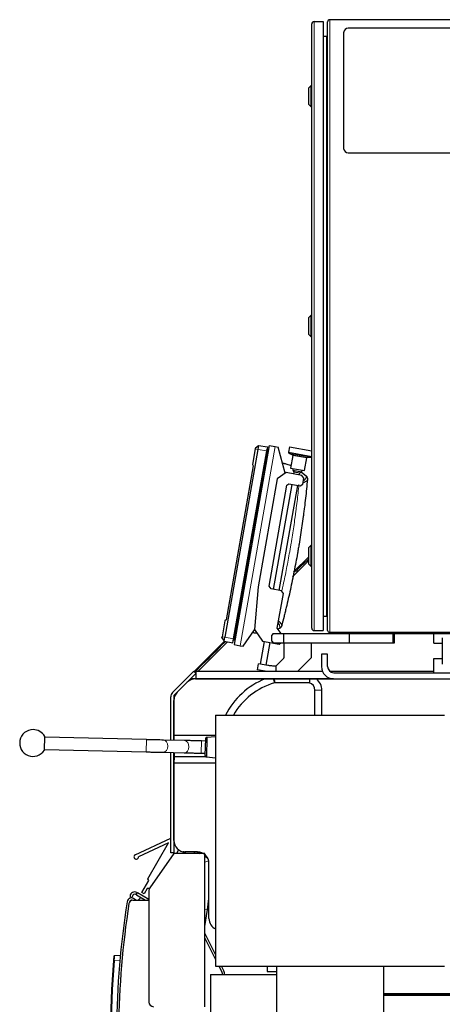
# Model space of a CAD drawing. Header units: inches. Extents: x 0 to 20790, y -12 to 14700.
# Tile 264 of 358: x 8856 to 9408, y 5691 to 6977. Entities that reach past the tile are written whole.
import ezdxf

# ---------------------------------------------------------------- set-up
doc = ezdxf.new("R2010")
doc.units = ezdxf.units.IN
doc.layers.add('1', color=7, linetype='Continuous', true_color=0xffffff)

msp = doc.modelspace()

# ---------------------------------------------------------------- linework, layer by layer
at = {"layer": '1', "color": 2, "linetype": 'Continuous', "lineweight": 25}
for p, q in [((9237.769, 6182.257), (9237.769, 6971.257)), ((9240.769, 6974.257), (9252.769, 6974.257)), ((9252.769, 6974.257), (9252.769, 6179.257)), ((9258.394, 6179.557), (9258.394, 6973.957)), ((9635.594, 6976.757), (9261.194, 6976.757)), ((9252.769, 6955.257), (9257.094, 6955.257)), ((9279.394, 6959.757), (9279.394, 6808.757)), ((9631.394, 6965.757), (9285.394, 6965.757)), ((9236.769, 6890.857), (9233.769, 6887.857)), ((9236.769, 6862.857), (9236.769, 6890.857)), ((9237.769, 6890.857), (9236.769, 6890.857)), ((9233.769, 6865.857), (9233.769, 6887.857)), ((9233.769, 6865.857), (9236.769, 6862.857)), ((9236.769, 6862.857), (9237.769, 6862.857)), ((9285.394, 6802.757), (9631.394, 6802.757)), ((9236.769, 6590.857), (9233.769, 6587.857)), ((9233.769, 6565.857), (9233.769, 6587.857)), ((9236.769, 6562.857), (9236.769, 6590.857)), ((9237.769, 6590.857), (9236.769, 6590.857)), ((9233.769, 6565.857), (9236.769, 6562.857)), ((9236.769, 6562.857), (9237.769, 6562.857)), ((9167.333, 6415.855), (9124.094, 6170.638)), ((9181.932, 6420.896), (9136.089, 6160.907)), ((9163.888, 6416.462), (9160.254, 6395.855)), ((9164.15, 6417.95), (9163.888, 6416.462)), ((9164.15, 6417.95), (9168.224, 6420.91)), ((9168.224, 6420.91), (9167.333, 6415.855)), ((9168.224, 6420.91), (9179.819, 6419.28)), ((9179.819, 6419.28), (9178.857, 6413.823)), ((9181.932, 6420.896), (9189.81, 6419.507)), ((9189.81, 6419.507), (9193.75, 6418.812)), ((9202.903, 6384.651), (9193.75, 6418.812)), ((9208.567, 6418.919), (9207.34, 6411.964)), ((9208.567, 6418.919), (9237.769, 6413.77)), ((9135.619, 6168.606), (9178.857, 6413.823)), ((9180.569, 6413.169), (9180.563, 6413.17)), ((9180.588, 6413.316), (9180.595, 6413.315)), ((9207.34, 6411.964), (9237.725, 6406.606)), ((9208.532, 6410.325), (9212.62, 6408.544)), ((9212.913, 6407.999), (9209.961, 6391.257)), ((9228.18, 6388.044), (9231.132, 6404.786)), ((9231.593, 6405.198), (9236.044, 6405.474)), ((9237.725, 6406.606), (9237.769, 6406.858)), ((9161.208, 6394.203), (9125.745, 6193.078)), ((9160.254, 6395.855), (9161.208, 6394.203)), ((9209.961, 6391.257), (9228.18, 6388.044)), ((9213.162, 6390.693), (9212.814, 6388.723)), ((9212.814, 6388.723), (9214.437, 6386.406)), ((9212.814, 6388.723), (9224.632, 6386.639)), ((9224.632, 6386.639), (9224.979, 6388.609)), ((9192.539, 6377.393), (9167.707, 6236.566)), ((9204.123, 6385.505), (9192.539, 6377.393)), ((9224.804, 6381.858), (9204.123, 6385.505)), ((9214.437, 6386.406), (9213.972, 6383.769)), ((9214.437, 6386.406), (9222.315, 6385.017)), ((9221.85, 6382.379), (9222.315, 6385.017)), ((9222.315, 6385.017), (9224.632, 6386.639)), ((9224.104, 6386.27), (9230.319, 6381.055)), ((9227.238, 6378.383), (9224.804, 6381.858)), ((9225.849, 6370.505), (9227.238, 6378.383)), ((9182.015, 6237.089), (9205.284, 6369.054)), ((9211.54, 6369.981), (9187.403, 6233.093)), ((9195.282, 6231.704), (9219.419, 6368.592)), ((9205.284, 6369.054), (9207.601, 6370.676)), ((9207.601, 6370.676), (9222.373, 6368.071)), ((9222.373, 6368.071), (9225.849, 6370.505)), ((9236.769, 6290.857), (9233.769, 6287.857)), ((9233.769, 6265.857), (9233.769, 6287.857)), ((9236.769, 6262.857), (9236.769, 6290.857)), ((9237.769, 6290.857), (9236.769, 6290.857)), ((9233.767, 6275.712), (9213.957, 6255.901)), ((9226.491, 6266.026), (9233.769, 6273.029)), ((9212.637, 6249.53), (9233.769, 6270.661)), ((9218.932, 6259.099), (9226.138, 6266.033)), ((9226.138, 6266.033), (9226.491, 6266.026)), ((9233.769, 6265.857), (9236.769, 6262.857)), ((9236.769, 6262.857), (9237.769, 6262.857)), ((9216.381, 6256.297), (9218.926, 6258.745)), ((9218.926, 6258.745), (9218.932, 6259.099)), ((9167.707, 6236.566), (9162.818, 6180.676)), ((9184.449, 6233.614), (9182.015, 6237.089)), ((9198.236, 6231.183), (9184.449, 6233.614)), ((9192.682, 6182.406), (9200.67, 6227.707)), ((9200.67, 6227.707), (9198.236, 6231.183)), ((9252.769, 6198.257), (9257.094, 6198.257)), ((9124.283, 6191.852), (9120.649, 6171.245)), ((9125.745, 6193.078), (9124.283, 6191.852)), ((9120.387, 6169.757), (9120.649, 6171.245)), ((9123.203, 6165.582), (9124.094, 6170.638)), ((9147.907, 6158.823), (9163.013, 6180.397)), ((9162.818, 6180.676), (9173.452, 6165.489)), ((9187.394, 6175.257), (9185.394, 6173.257)), ((9185.394, 6165.257), (9185.394, 6173.257)), ((9187.394, 6175.257), (9201.394, 6175.257)), ((9197.688, 6175.257), (9192.682, 6182.406)), ((9195.184, 6181.796), (9193.531, 6181.194)), ((9201.394, 6175.257), (9287.15, 6175.257)), ((9201.394, 6163.257), (9201.394, 6175.257)), ((9240.769, 6179.257), (9252.769, 6179.257)), ((9635.594, 6176.757), (9261.194, 6176.757)), ((9269.394, 6176.757), (9269.394, 6175.257)), ((9287.15, 6175.257), (9343.894, 6175.257)), ((9287.15, 6163.257), (9287.15, 6175.257)), ((9343.894, 6175.257), (9345.894, 6175.257)), ((9343.894, 6163.257), (9343.894, 6175.257)), ((9345.894, 6163.257), (9345.894, 6175.257)), ((9345.897, 6175.257), (9397.197, 6175.257)), ((9397.194, 6175.257), (9488.194, 6175.257)), ((9397.194, 6162.757), (9397.194, 6175.257)), ((9123.562, 6165.506), (9084.053, 6125.998)), ((9089.365, 6126.257), (9127.729, 6164.621)), ((9111.751, 6151.667), (9118.469, 6158.385)), ((9118.469, 6158.738), (9124.943, 6165.212)), ((9118.469, 6158.385), (9118.469, 6158.738)), ((9120.387, 6169.757), (9123.203, 6165.582)), ((9123.203, 6165.582), (9134.656, 6163.148)), ((9134.656, 6163.148), (9135.619, 6168.606)), ((9137.072, 6168), (9135.955, 6167.181)), ((9137.072, 6167.999), (9135.955, 6167.181)), ((9136.089, 6160.907), (9143.967, 6159.518)), ((9137.419, 6168.489), (9137.419, 6168.489)), ((9137.419, 6168.489), (9137.419, 6168.489)), ((9137.426, 6168.488), (9137.419, 6168.489)), ((9137.422, 6168.489), (9137.419, 6168.489)), ((9137.452, 6168.64), (9137.446, 6168.641)), ((9143.967, 6159.518), (9147.907, 6158.823)), ((9175.422, 6165.141), (9170.204, 6135.552)), ((9173.452, 6165.489), (9195.118, 6161.668)), ((9178.083, 6134.163), (9183.3, 6163.752)), ((9185.394, 6165.257), (9187.394, 6163.257)), ((9187.394, 6163.257), (9201.394, 6163.257)), ((9195.118, 6161.668), (9197.386, 6163.257)), ((9201.394, 6163.257), (9201.394, 6143.588)), ((9201.394, 6163.257), (9287.15, 6163.257)), ((9237.394, 6144.257), (9237.394, 6163.257)), ((9287.15, 6163.257), (9343.894, 6163.257)), ((9343.894, 6163.257), (9345.894, 6163.257)), ((9397.194, 6162.757), (9408.198, 6162.757)), ((9097.609, 6137.525), (9104.327, 6144.243)), ((9104.327, 6144.596), (9111.398, 6151.667)), ((9104.327, 6144.243), (9104.327, 6144.596)), ((9111.398, 6151.667), (9111.751, 6151.667)), ((9219.395, 6126.257), (9237.394, 6144.257)), ((9258.394, 6148.257), (9250.394, 6148.257)), ((9250.394, 6148.257), (9250.394, 6132.257)), ((9258.394, 6132.257), (9258.394, 6148.257)), ((9090.184, 6130.454), (9097.255, 6137.525)), ((9097.255, 6137.525), (9097.609, 6137.525)), ((9166.882, 6128.015), (9168.271, 6135.893)), ((9180.089, 6133.81), (9168.271, 6135.893)), ((9190.893, 6132.84), (9190.893, 6126.257)), ((9201.16, 6143.022), (9191.151, 6133.013)), ((9397.194, 6142.757), (9408.212, 6142.757)), ((9397.194, 6124.257), (9397.194, 6142.757)), ((9055.737, 6098.286), (9083.751, 6126.3)), ((9086.579, 6123.471), (9079.365, 6116.257)), ((9083.751, 6126.3), (9086.579, 6123.471)), ((9085.067, 6124.983), (9090.184, 6130.1)), ((9086.579, 6123.471), (9086.594, 6123.486)), ((9086.594, 6126.257), (9251.562, 6126.257)), ((9086.594, 6116.257), (9086.594, 6126.257)), ((9090.184, 6130.1), (9090.184, 6130.454)), ((9176.852, 6126.257), (9166.882, 6128.015)), ((9170.983, 6127.011), (9174.43, 6126.403)), ((9261.112, 6126.257), (9397.199, 6126.257)), ((9266.394, 6124.257), (9627.968, 6124.257)), ((9079.365, 6116.257), (9057.394, 6094.286)), ((9061.785, 6098.648), (9074.994, 6111.857)), ((9186.805, 6116.257), (9079.365, 6116.257)), ((9085.62, 6116.257), (9176.829, 6116.257)), ((9086.594, 6116.257), (9186.812, 6116.257)), ((9235.07, 6116.257), (9188.516, 6116.257)), ((9234.452, 6110.924), (9189.134, 6110.924)), ((9266.287, 6116.257), (9189.178, 6116.257)), ((9189.18, 6116.257), (9266.295, 6116.257)), ((9243.556, 6116.257), (9266.294, 6116.257)), ((9266.394, 6116.257), (9627.968, 6116.257)), ((9057.394, 6094.286), (9057.394, 6036.034)), ((9241.894, 6068.856), (9241.894, 6101.257)), ((9250.894, 6068.857), (9250.894, 6101.257)), ((9053.394, 6036.125), (9053.394, 6092.629)), ((9057.394, 6042.257), (9057.394, 6088.047)), ((9111.994, 6068.857), (9111.994, 5741.257)), ((9111.994, 6068.857), (9411.194, 6068.857)), ((9111.994, 6042.257), (9057.394, 6042.257)), ((9057.394, 6042.257), (9057.612, 6036.029)), ((9057.394, 6036.034), (9057.394, 6042.257)), ((8888.269, 6023.132), (8888.71, 6041.127)), ((9021.646, 6036.872), (8888.685, 6040.127)), ((9071.422, 6035.714), (9043.823, 6036.344)), ((9098.624, 6035.064), (9093.625, 6035.186)), ((9098.689, 6037.734), (9098.168, 6016.4)), ((9100.56, 6039.681), (9099.941, 6014.363)), ((9111.995, 6040.418), (9100.56, 6039.681)), ((8888.294, 6024.132), (9021.254, 6020.877)), ((9043.458, 6020.348), (9071.057, 6019.719)), ((9053.394, 5889.271), (9053.394, 6020.12)), ((9057.394, 6006.257), (9057.394, 6020.03)), ((9057.394, 6020.028), (9057.394, 5907.963)), ((9057.674, 6020.024), (9057.674, 6014.257)), ((9093.235, 6019.191), (9098.233, 6019.069)), ((9057.674, 6014.257), (9057.394, 6006.257)), ((9111.994, 6006.257), (9057.394, 6006.257)), ((9057.394, 5905.248), (9057.394, 6006.257)), ((9100.877, 6014.257), (9057.674, 6014.257)), ((9099.941, 6014.363), (9111.994, 6012.992)), ((9006.979, 5886.491), (9053.394, 5908.098)), ((9050.466, 5902.323), (9011.231, 5884.058)), ((9023.311, 5855.229), (9050.466, 5902.323)), ((9057.394, 5907.963), (9057.394, 5889.271)), ((9057.27, 5888.213), (9025.979, 5843.525)), ((9057.394, 5889.271), (9053.394, 5889.271)), ((9097.894, 5888.213), (9057.27, 5888.213)), ((9063.611, 5893.09), (9060.799, 5888.212)), ((9088.403, 5890.257), (9072.385, 5890.257)), ((9088.061, 5890.257), (9091.6, 5888.214)), ((9097.894, 5688.26), (9097.894, 5888.213)), ((9097.894, 5884.58), (9101.551, 5882.468)), ((9103.394, 5803.248), (9103.394, 5875.266)), ((9015.48, 5837.113), (9024.62, 5852.964)), ((9024.62, 5852.964), (9023.311, 5855.229)), ((9007.727, 5834.621), (9009.227, 5837.219)), ((9009.227, 5837.219), (9010.093, 5836.719)), ((9024.894, 5828.174), (9010.093, 5836.719)), ((9018.512, 5835.365), (9015.48, 5837.113)), ((9022.598, 5842.451), (9018.512, 5835.365)), ((9025.379, 5842.446), (9022.598, 5842.451)), ((9024.894, 5840.084), (9024.894, 5694.26)), ((9000.26, 5832.65), (8999.953, 5829.723)), ((9003.016, 5830.171), (9003.244, 5832.336)), ((9003.677, 5827.26), (9024.894, 5827.26)), ((9007.996, 5827.26), (9006.217, 5828.777)), ((9008.593, 5834.121), (9007.727, 5834.621)), ((9008.593, 5834.121), (9020.477, 5827.26)), ((9011.026, 5827.26), (9014.143, 5830.917)), ((9097.894, 5793.01), (9101.244, 5815.107)), ((9111.994, 5756.525), (9097.894, 5784.196)), ((9097.894, 5777.588), (9111.994, 5749.916)), ((8980.031, 5755.008), (8987.649, 5755.407)), ((9111.994, 5741.257), (9411.194, 5741.257)), ((9116.406, 5741.257), (9120.181, 5733.849)), ((9122.854, 5735.211), (9119.773, 5741.257)), ((9179.394, 5741.256), (9179.394, 5734.257)), ((9179.394, 5734.257), (9191.597, 5734.257)), ((9191.594, 5741.257), (9191.594, 5588.257)), ((9331.594, 5741.257), (9331.594, 5588.257)), ((9105.394, 5730.26), (9105.394, 5680.26)), ((9105.394, 5730.26), (9191.593, 5730.26)), ((9120.508, 5732.487), (9120.508, 5730.258)), ((9123.508, 5730.258), (9123.508, 5732.487)), ((9331.593, 5705.642), (9422.894, 5705.642)), ((9331.593, 5703.257), (9422.894, 5703.257))]:
    msp.add_line(p, q, dxfattribs=at)
at = {"layer": '1', "color": 110, "linetype": 'Continuous', "lineweight": 13}
for p, q in [((9240.769, 6974.257), (9240.769, 6179.257)), ((9261.194, 6976.757), (9261.194, 6176.757)), ((9257.094, 6198.257), (9257.094, 6955.257)), ((9189.81, 6419.507), (9143.967, 6159.518)), ((9163.888, 6416.462), (9167.333, 6415.855)), ((9167.333, 6415.855), (9178.857, 6413.823)), ((9180.31, 6413.215), (9179.367, 6413.381)), ((9208.532, 6410.325), (9236.044, 6405.474)), ((9212.62, 6408.544), (9231.593, 6405.198)), ((9212.913, 6407.999), (9231.132, 6404.786)), ((9120.649, 6171.245), (9124.094, 6170.638)), ((9124.094, 6170.638), (9135.619, 6168.606)), ((9275.394, 6176.757), (9275.394, 6175.257)), ((9137.193, 6168.686), (9136.25, 6168.854)), ((9187.464, 6116.257), (9188.979, 6110.882)), ((9250.894, 6101.257), (9241.894, 6101.257)), ((9021.254, 6020.877), (9021.646, 6036.872)), ((9093.235, 6019.191), (9093.625, 6035.186)), ((9010.093, 5836.719), (9008.593, 5834.121)), ((9097.741, 5815.638), (9101.244, 5815.107)), ((8987.041, 5748.884), (8979.551, 5748.492)), ((9331.593, 5705.205), (9422.894, 5705.205)), ((9331.593, 5703.681), (9422.894, 5703.681))]:
    msp.add_line(p, q, dxfattribs=at)
at = {"layer": '1', "color": 2, "linetype": 'Continuous', "lineweight": 25}
for centre, radius, start, end in [((9240.769, 6971.257), 3, 90, 180), ((9261.194, 6973.957), 2.8, 90, 180), ((9257.094, 6956.557), 1.3, 270, 0), ((9285.394, 6959.757), 6, 90, 180), ((9285.394, 6808.757), 6, 180, 270), ((9209.331, 6412.158), 2, 185.575785, 246.459284), ((9212.421, 6408.085), 0.5, 350, 66.459284), ((9231.624, 6404.699), 0.5, 93.540716, 170), ((9235.921, 6407.47), 2, 273.540716, 334.424215), ((9217.768, 6254.856), 2, 133.900697, 135), ((9257.094, 6196.957), 1.3, 0, 90), ((9240.769, 6182.257), 3, 180, 270), ((9261.194, 6179.557), 2.8, 180, 270), ((9190.585, 6133.579), 0.8, 292.614253, 315), ((9200.594, 6143.588), 0.8, 315, 0), ((9266.394, 6132.257), 16, 180, 270), ((9266.394, 6132.257), 8, 180, 270), ((9171.156, 6127.996), 1, 216.335116, 260), ((9174.604, 6127.388), 1, 260, 303.664884), ((9213.394, 6024.257), 99, 111.675137, 153.223504), ((9213.394, 6024.257), 90, 105.740549, 150.292933), ((9191.692, 6101.257), 10, 104.817624, 105.740549), ((9231.894, 6101.257), 10, 0, 75.182376), ((9231.894, 6101.257), 19, 0, 52.136354), ((9061.394, 6092.629), 8, 135, 180), ((8873.486, 6032.497), 17.5, 90, 327.64765), ((8873.486, 6032.497), 17.5, 29.547096, 90), ((9008.245, 5883.771), 3, 114.962938, 5.494194), ((9006.227, 5832.023), 6, 60, 173.99935), ((9030.894, 5840.084), 6, 145, 180), ((10185.158, 5640.597), 1203, 171.176235, 187.058833), ((10184.954, 5641.679), 1200, 171.308528, 186.912228), ((9002.324, 5824.211), 6, 49.55, 171.176235), ((9003.677, 5822.26), 5, 90, 171.308528), ((9002.324, 5824.211), 3, 81.412273, 168.038658), ((9006.227, 5832.023), 3, 60, 173.99935), ((10174.318, 5647.207), 1200, 175.154216, 184.845784), ((10174.265, 5647.207), 1199, 175.154216, 184.845784), ((8980.084, 5754.009), 1, 93, 174.889549), ((9117.508, 5732.487), 3, 0, 27), ((9117.508, 5732.487), 6, 0, 27), ((9030.894, 5694.26), 6, 180, 270)]:
    msp.add_arc(centre, radius, start, end, dxfattribs=at)
for centre, major_axis, ratio, start_param, end_param in [((9178.83, 6414.49), (-0.985, 0.174), 0.99999893, 3.90575432, 4.56859358), ((9179.64, 6413.367), (-0.936, 0.165), 0.99999893, 3.34524443, 3.90513412), ((9135.364, 6167.987), (0.985, -0.174), 1, 4.85618427, 5.51961972), ((9135.365, 6167.987), (0.985, -0.174), 0.99999893, 4.85618442, 5.51931099), ((9135.539, 6168.978), (0.985, -0.174), 0.00146008, 0.76356505, 1.42700089), ((9136.51, 6168.765), (0.936, -0.165), 0.99999893, 5.51964422, 6.16263727), ((9136.517, 6168.804), (0.936, -0.165), 0.00146008, 0.12054837, 0.76354121), ((9190.585, 6133.579), (0, 0.8), 1, 3.11685404, 3.53628583), ((9085.62, 6101.257), (-15.018, 0), 0.99878277, 4.71238898, 5.49839613), ((9072.403, 6088.04), (-13.868, 5.744), 0.99928642, 5.89073854, 6.67563207), ((9072.403, 5905.266), (-10.62, -10.62), 0.99878277, 5.49839613, 7.06797448), ((9088.385, 5875.248), (10.62, 10.62), 0.99878277, 5.49839613, 7.06797448), ((9118.403, 5803.266), (-10.62, -10.62), 0.99878277, 5.49839613, 6.62797753)]:
    msp.add_ellipse(centre, major_axis=major_axis, ratio=ratio, start_param=start_param, end_param=end_param, dxfattribs=at)
at = {"layer": '1', "color": 110, "linetype": 'Continuous', "lineweight": 13}
for centre, major_axis, ratio, start_param, end_param in [((9178.656, 6413.507), (0.985, -0.174), 0.0000455, 0.76356558, 1.42700104), ((9179.634, 6413.334), (0.936, -0.165), 0.0000455, 0.1205485, 0.76354174), ((9227.059, 6376.737), (4.978, -0.468), 0.95970877, 0, 0.88797213), ((9193.598, 6186.969), (-4.838, 1.262), 0.95970878, 2.25362037, 3.14159265), ((9136.51, 6168.766), (0.936, -0.165), 1, 5.51964356, 6.16263681), ((9043.64, 6028.346), (0.182, 7.998), 0.73989858, 3.14108761, 6.28061858), ((9071.239, 6027.716), (0.182, 7.998), 0.73989858, 3.14167666, 6.28317114), ((9092.41, 5896.939), (20.763, -3.148), 0.99479478, 3.61829211, 3.72363364), ((9094.11, 5908.149), (20.763, -3.148), 0.99479478, 4.32092894, 4.55959181), ((9092.41, 5896.939), (20.763, -3.148), 0.99479478, 5.12635476, 5.38838322), ((8979.603, 5748.492), (-0.996, 0.084), 0.00442706, 0, 1.51862377)]:
    msp.add_ellipse(centre, major_axis=major_axis, ratio=ratio, start_param=start_param, end_param=end_param, dxfattribs=at)
at = {"layer": '1', "color": 2, "linetype": 'Continuous', "lineweight": 25}
for points, degree in [([(9179.661, 6415.046), (9179.467, 6415.33), (9179.142, 6415.441)], 2), ([(9180.43, 6413.895), (9179.661, 6415.046)], 1), ([(9180.563, 6413.17), (9166.19, 6331.661), (9151.818, 6250.152), (9137.446, 6168.641)], 3), ([(9180.43, 6413.895), (9180.43, 6413.896), (9180.408, 6413.77), (9180.355, 6413.47), (9180.31, 6413.215)], 3), ([(9230.319, 6381.055), (9230.578, 6380.838), (9231.079, 6380.326), (9231.692, 6379.334), (9232.08, 6378.129), (9232.126, 6377.221), (9232.083, 6376.758)], 3), ([(9135.955, 6167.181), (9135.955, 6167.181), (9136.019, 6167.542), (9136.17, 6168.399), (9136.25, 6168.854)], 3), ([(9135.955, 6167.181), (9137.072, 6167.999)], 1), ([(9137.193, 6168.686), (9137.147, 6168.428), (9137.094, 6168.127), (9137.072, 6168), (9137.072, 6167.999)], 3), ([(9137.446, 6168.641), (9137.419, 6168.49), (9137.419, 6168.489)], 2), ([(9137.421, 6168.489), (9137.421, 6168.489), (9137.426, 6168.488)], 2), ([(9100.56, 6039.681), (9098.847, 6039.39), (9098.689, 6037.734)], 2), ([(9098.168, 6016.399), (9098.307, 6014.671), (9099.941, 6014.363)], 2), ([(9101.244, 5815.107), (9101.974, 5819.92), (9102.691, 5824.654), (9103.399, 5829.318)], 3)]:
    msp.add_open_spline(points, degree=degree, dxfattribs=at)
at = {"layer": '1', "color": 110, "linetype": 'Continuous', "lineweight": 13}
for points in [[(9136.25, 6168.854), (9150.623, 6250.363), (9164.995, 6331.872), (9179.367, 6413.381)], [(9180.31, 6413.215), (9165.938, 6331.706), (9151.565, 6250.197), (9137.193, 6168.686)]]:
    msp.add_open_spline(points, degree=3, dxfattribs=at)
at = {"layer": '1', "color": 2, "linetype": 'Continuous', "lineweight": 25}
for points, knots in [([(9180.588, 6413.317), (9180.588, 6413.316), (9180.588, 6413.316), (9180.589, 6413.325), (9180.59, 6413.351), (9180.59, 6413.38), (9180.589, 6413.395)], [0, 0, 0, 0, 0.11034707, 0.25917922, 0.65646894, 1, 1, 1, 1]), ([(9199.268, 6398.26), (9199.394, 6398.225), (9199.52, 6398.191), (9200.112, 6398.03), (9201.043, 6397.774), (9201.972, 6397.513), (9202.901, 6397.249), (9203.365, 6397.116), (9204.756, 6396.713), (9205.683, 6396.439), (9207.532, 6395.88), (9208.455, 6395.596), (9209.787, 6395.177), (9210.198, 6395.047), (9210.608, 6394.916)], [0, 0, 0, 0, 0.03311279, 0.03311279, 0.15563928, 0.27816578, 0.27816578, 0.40069227, 0.40069227, 0.64574527, 0.64574527, 0.89079826, 0.89079826, 1, 1, 1, 1]), ([(9232.037, 6376.268), (9231.281, 6368.235), (9230.444, 6360.209), (9229.067, 6348.183), (9228.588, 6344.176), (9227.839, 6338.169), (9227.584, 6336.167), (9227.064, 6332.164), (9226.799, 6330.163), (9225.449, 6320.162), (9224.289, 6312.173), (9222.427, 6300.208), (9221.786, 6296.222), (9220.795, 6290.248), (9220.459, 6288.258), (9219.778, 6284.278), (9219.433, 6282.289), (9217.68, 6272.349), (9216.198, 6264.413), (9213.075, 6248.577), (9211.434, 6240.676), (9207.992, 6224.909), (9206.192, 6217.042), (9203.842, 6207.23), (9203.367, 6205.269), (9202.407, 6201.349), (9200.953, 6195.474), (9199.454, 6189.61), (9198.436, 6185.706)], [0, 0, 0, 0, 0.125, 0.125, 0.1875, 0.1875, 0.21875, 0.21875, 0.25, 0.25, 0.375, 0.375, 0.4375, 0.4375, 0.46875, 0.46875, 0.5, 0.5, 0.625, 0.625, 0.75, 0.75, 0.875, 0.875, 0.90625, 0.90625, 0.9375, 1, 1, 1, 1]), ([(9232.083, 6376.758), (9232.083, 6376.758), (9232.083, 6376.759), (9232.083, 6376.758), (9232.083, 6376.757), (9232.083, 6376.756), (9232.082, 6376.75), (9232.081, 6376.739), (9232.078, 6376.709), (9232.076, 6376.679), (9232.068, 6376.599), (9232.063, 6376.548), (9232.052, 6376.425), (9232.045, 6376.353), (9232.037, 6376.268)], [0, 0, 0, 0, 0.00067364, 0.00067364, 0.03095626, 0.06221573, 0.12473469, 0.24977259, 0.24977259, 0.49984839, 0.49984839, 0.7499242, 0.7499242, 1, 1, 1, 1]), ([(9198.311, 6185.23), (9198.194, 6184.78), (9197.84, 6183.943), (9197.064, 6182.944), (9196.147, 6182.222), (9195.502, 6181.912), (9195.184, 6181.796)], [0, 0, 0, 0, 0.25000001, 0.50000001, 0.75, 1, 1, 1, 1]), ([(9198.436, 6185.706), (9198.414, 6185.625), (9198.396, 6185.554), (9198.365, 6185.435), (9198.352, 6185.385), (9198.331, 6185.307), (9198.324, 6185.278), (9198.316, 6185.249), (9198.314, 6185.239), (9198.312, 6185.232), (9198.312, 6185.231), (9198.311, 6185.231), (9198.311, 6185.23)], [0, 0, 0, 0, 0.25061683, 0.25061683, 0.50123366, 0.50123366, 0.75185049, 0.75185049, 0.8771589, 0.93981311, 0.97114021, 1, 1, 1, 1]), ([(9166.229, 6175.801), (9165.767, 6175.829), (9165.306, 6175.859), (9164.363, 6175.922), (9163.881, 6175.956), (9162.918, 6176.026), (9161.955, 6176.098), (9160.993, 6176.176), (9160.381, 6176.227), (9160.251, 6176.238), (9160.121, 6176.249)], [0, 0, 0, 0, 0.22643964, 0.22643964, 0.46293012, 0.46293012, 0.6994206, 0.93591108, 0.93591108, 1, 1, 1, 1]), ([(9408.345, 6169.946), (9408.318, 6169.876), (9408.273, 6169.416), (9408.231, 6167.898), (9408.208, 6165.794), (9408.195, 6162.866), (9408.194, 6159.294), (9408.195, 6154.958), (9408.193, 6150.032), (9408.199, 6145.121), (9408.217, 6141.019), (9408.242, 6138.134), (9408.283, 6136.149), (9408.322, 6135.61), (9408.345, 6135.567)], [0, 0, 0, 0, 0.08351729, 0.1590478, 0.22628351, 0.28539179, 0.3805113, 0.44972956, 0.53735982, 0.65699315, 0.72963946, 0.8108925, 0.90126662, 1, 1, 1, 1]), ([(9190.565, 6132.779), (9189.688, 6132.801), (9188.811, 6132.838), (9187.06, 6132.944), (9186.186, 6133.013), (9184.44, 6133.184), (9183.568, 6133.285), (9181.826, 6133.521), (9180.957, 6133.657), (9180.089, 6133.81)], [0, 0, 0, 0, 0.25, 0.25, 0.5, 0.5, 0.75, 0.75, 1, 1, 1, 1]), ([(9187.464, 6116.257), (9185.661, 6116.257), (9183.874, 6116.257), (9180.33, 6116.257), (9178.573, 6116.257), (9176.829, 6116.257)], [0, 0, 0, 0, 0.5, 0.5, 1, 1, 1, 1]), ([(9188.516, 6116.257), (9188.427, 6116.257), (9188.339, 6116.257), (9188.163, 6116.257), (9188.075, 6116.257), (9187.812, 6116.257), (9187.638, 6116.257), (9187.464, 6116.257)], [0, 0, 0, 0, 0.25, 0.25, 0.5, 0.5, 1, 1, 1, 1]), ([(9188.516, 6116.257), (9188.609, 6115.368), (9188.706, 6114.478), (9188.911, 6112.701), (9189.019, 6111.812), (9189.134, 6110.924)], [0, 0, 0, 0, 0.5, 0.5, 1, 1, 1, 1]), ([(9235.07, 6116.257), (9234.977, 6115.368), (9234.88, 6114.478), (9234.675, 6112.701), (9234.567, 6111.812), (9234.452, 6110.924)], [0, 0, 0, 0, 0.5, 0.5, 1, 1, 1, 1]), ([(9243.556, 6116.257), (9243.228, 6116.257), (9242.898, 6116.257), (9242.232, 6116.257), (9241.897, 6116.257), (9241.219, 6116.257), (9240.877, 6116.257), (9240.187, 6116.257), (9239.838, 6116.257), (9239.131, 6116.257), (9238.774, 6116.257), (9238.321, 6116.257), (9238.23, 6116.257), (9238.047, 6116.257), (9237.956, 6116.257), (9237.681, 6116.257), (9237.497, 6116.257), (9236.575, 6116.257), (9235.828, 6116.257), (9235.07, 6116.257)], [0, 0, 0, 0, 0.125, 0.125, 0.25, 0.25, 0.375, 0.375, 0.5, 0.5, 0.625, 0.625, 0.65625, 0.65625, 0.6875, 0.6875, 0.75, 0.75, 1, 1, 1, 1]), ([(9043.823, 6036.344), (9042.406, 6036.376), (9039.327, 6036.447), (9033.886, 6036.576), (9027.881, 6036.72), (9023.758, 6036.82), (9021.646, 6036.872)], [0, 0, 0, 0, 0.25001726, 0.49997807, 0.74994927, 1, 1, 1, 1]), ([(9093.625, 6035.186), (9091.511, 6035.238), (9087.384, 6035.338), (9081.372, 6035.482), (9075.924, 6035.611), (9072.841, 6035.682), (9071.422, 6035.714)], [0, 0, 0, 0, 0.25000751, 0.49997863, 0.74996002, 1, 1, 1, 1]), ([(9021.254, 6020.877), (9023.369, 6020.825), (9027.495, 6020.724), (9033.507, 6020.58), (9038.955, 6020.452), (9042.039, 6020.38), (9043.458, 6020.348)], [0, 0, 0, 0, 0.25000681, 0.49997629, 0.74995959, 1, 1, 1, 1]), ([(9071.057, 6019.719), (9072.473, 6019.686), (9075.552, 6019.615), (9080.993, 6019.487), (9086.999, 6019.343), (9091.122, 6019.243), (9093.235, 6019.191)], [0, 0, 0, 0, 0.25001753, 0.4999768, 0.74994981, 1, 1, 1, 1]), ([(9070.296, 5891.17), (9070.231, 5890.743), (9070.097, 5889.861), (9069.954, 5888.917), (9069.881, 5888.432)], [0, 0, 0, 0, 0.50237206, 1, 1, 1, 1]), ([(8979.088, 5754.098), (8979.088, 5754.098), (8979.088, 5754.096), (8979.087, 5754.087), (8979.086, 5754.08), (8979.084, 5754.054), (8979.079, 5754), (8979.071, 5753.913), (8979.064, 5753.834), (8979.062, 5753.805), (8979.057, 5753.759), (8979.056, 5753.743), (8979.053, 5753.71), (8979.052, 5753.693), (8979.044, 5753.606), (8979.037, 5753.528), (8979.022, 5753.358), (8979.013, 5753.265), (8978.996, 5753.064), (8978.986, 5752.956), (8978.973, 5752.811), (8978.971, 5752.781), (8978.965, 5752.722), (8978.957, 5752.631), (8978.949, 5752.538), (8978.932, 5752.346), (8978.909, 5752.079), (8978.883, 5751.789), (8978.867, 5751.601), (8978.864, 5751.563), (8978.857, 5751.486), (8978.854, 5751.448), (8978.843, 5751.331), (8978.837, 5751.252), (8978.816, 5751.013), (8978.788, 5750.688), (8978.758, 5750.35), (8978.736, 5750.092), (8978.729, 5750.005), (8978.717, 5749.874), (8978.714, 5749.83), (8978.706, 5749.742), (8978.702, 5749.697), (8978.683, 5749.475), (8978.653, 5749.118), (8978.622, 5748.757), (8978.607, 5748.576)], [0, 0, 0, 0, 0.02797956, 0.02797956, 0.05933506, 0.05933506, 0.12204606, 0.18475705, 0.18475705, 0.21611255, 0.21611255, 0.2317903, 0.2317903, 0.24746805, 0.24746805, 0.31017905, 0.31017905, 0.37289004, 0.37289004, 0.43560104, 0.43560104, 0.45127879, 0.45127879, 0.46695654, 0.49831203, 0.49831203, 0.56102303, 0.62373402, 0.62373402, 0.63941177, 0.63941177, 0.65508952, 0.65508952, 0.68644502, 0.68644502, 0.74915602, 0.81186701, 0.81186701, 0.84322251, 0.84322251, 0.85890026, 0.85890026, 0.87457801, 0.87457801, 0.937289, 1, 1, 1, 1])]:
    msp.add_open_spline(points, degree=3, knots=knots, dxfattribs=at)
at = {"layer": '1', "color": 110, "linetype": 'Continuous', "lineweight": 13}
for points, knots in [([(9226.211, 6371.882), (9226.251, 6371.901), (9226.604, 6372.066), (9226.944, 6372.232), (9227.382, 6372.453), (9227.526, 6372.526), (9227.737, 6372.636), (9227.807, 6372.673), (9227.945, 6372.746), (9228.013, 6372.783), (9228.35, 6372.964), (9228.863, 6373.252), (9229.326, 6373.535), (9229.763, 6373.814), (9229.969, 6373.952), (9230.354, 6374.225), (9230.556, 6374.377), (9230.741, 6374.527), (9230.782, 6374.56), (9230.802, 6374.577), (9230.862, 6374.627), (9230.9, 6374.66), (9231.014, 6374.758), (9231.086, 6374.823), (9231.289, 6375.014), (9231.53, 6375.264), (9231.709, 6375.501), (9231.858, 6375.731), (9231.916, 6375.843), (9232.001, 6376.061), (9232.027, 6376.166), (9232.037, 6376.268)], [0, 0, 0, 0, 0.01139147, 0.10126497, 0.10126497, 0.14620172, 0.14620172, 0.1686701, 0.1686701, 0.19113847, 0.19113847, 0.28101198, 0.37088548, 0.37088548, 0.46075898, 0.46075898, 0.55063248, 0.56186667, 0.56186667, 0.57310086, 0.57310086, 0.59556924, 0.59556924, 0.64050599, 0.64050599, 0.73037949, 0.82025299, 0.82025299, 0.9101265, 0.9101265, 1, 1, 1, 1]), ([(9226.539, 6374.068), (9226.552, 6374.08), (9226.564, 6374.092), (9226.706, 6374.223), (9226.832, 6374.342), (9227.018, 6374.519), (9227.079, 6374.578), (9227.2, 6374.696), (9227.26, 6374.755), (9227.554, 6375.047), (9228.001, 6375.508), (9228.4, 6375.956), (9228.775, 6376.398), (9228.95, 6376.615), (9229.276, 6377.044), (9229.445, 6377.281), (9229.598, 6377.514), (9229.631, 6377.565), (9229.648, 6377.591), (9229.697, 6377.668), (9229.729, 6377.719), (9229.822, 6377.871), (9229.88, 6377.971), (9230.044, 6378.266), (9230.233, 6378.648), (9230.366, 6379.006), (9230.469, 6379.353), (9230.506, 6379.521), (9230.55, 6379.843), (9230.557, 6379.999), (9230.549, 6380.148)], [0, 0, 0, 0, 0.00497512, 0.00497512, 0.05472637, 0.05472637, 0.07960199, 0.07960199, 0.10447761, 0.10447761, 0.2039801, 0.30348259, 0.30348259, 0.40298507, 0.40298507, 0.50248756, 0.51492537, 0.51492537, 0.52736318, 0.52736318, 0.55223881, 0.55223881, 0.60199005, 0.60199005, 0.70149254, 0.80099502, 0.80099502, 0.90049751, 0.90049751, 1, 1, 1, 1]), ([(9230.549, 6380.148), (9230.541, 6380.275), (9230.531, 6380.389), (9230.504, 6380.59), (9230.488, 6380.678), (9230.449, 6380.828), (9230.405, 6380.953), (9230.349, 6381.029), (9230.319, 6381.055)], [0, 0, 0, 0, 0.25, 0.25, 0.5, 0.5, 0.75, 1, 1, 1, 1]), ([(9198.703, 6231.069), (9199.267, 6233.607), (9199.822, 6236.148), (9201.92, 6245.896), (9203.404, 6253.117), (9206.236, 6267.587), (9207.585, 6274.837), (9209.186, 6283.917), (9209.502, 6285.735), (9210.125, 6289.37), (9211.048, 6294.824), (9211.931, 6300.284), (9213.648, 6311.212), (9214.724, 6318.508), (9215.984, 6327.64), (9216.231, 6329.466), (9216.718, 6333.122), (9216.957, 6334.95), (9217.662, 6340.436), (9218.114, 6344.095), (9219.42, 6355.077), (9220.221, 6362.405), (9220.955, 6369.74)], [0, 0, 0, 0, 0.05552713, 0.05552713, 0.21293928, 0.21293928, 0.37035142, 0.37035142, 0.40970446, 0.40970446, 0.44905749, 0.52776357, 0.52776357, 0.68517571, 0.68517571, 0.72452875, 0.72452875, 0.76388178, 0.76388178, 0.84258786, 0.84258786, 1, 1, 1, 1]), ([(9194.022, 6189.654), (9194.03, 6189.639), (9194.038, 6189.623), (9194.126, 6189.452), (9194.204, 6189.297), (9194.318, 6189.067), (9194.355, 6188.99), (9194.428, 6188.838), (9194.464, 6188.763), (9194.641, 6188.388), (9194.903, 6187.801), (9195.236, 6186.965), (9195.416, 6186.436), (9195.576, 6185.922), (9195.654, 6185.642), (9195.718, 6185.37), (9195.732, 6185.31), (9195.738, 6185.281), (9195.758, 6185.191), (9195.795, 6185.015), (9195.826, 6184.844), (9195.879, 6184.511), (9195.927, 6184.087), (9195.929, 6183.705), (9195.907, 6183.344), (9195.885, 6183.174), (9195.816, 6182.856), (9195.77, 6182.707), (9195.711, 6182.57)], [0, 0, 0, 0, 0.00497512, 0.00497512, 0.05472637, 0.05472637, 0.07960199, 0.07960199, 0.10447761, 0.10447761, 0.2039801, 0.30348259, 0.40298507, 0.40298507, 0.50248756, 0.51492537, 0.51492537, 0.52736318, 0.52736318, 0.55223881, 0.60199005, 0.60199005, 0.70149254, 0.80099502, 0.80099502, 0.90049751, 0.90049751, 1, 1, 1, 1]), ([(9194.461, 6191.821), (9194.492, 6191.79), (9194.767, 6191.513), (9195.03, 6191.241), (9195.367, 6190.884), (9195.477, 6190.766), (9195.638, 6190.59), (9195.691, 6190.532), (9195.795, 6190.416), (9195.847, 6190.358), (9196.101, 6190.072), (9196.485, 6189.626), (9196.823, 6189.203), (9197.138, 6188.791), (9197.285, 6188.59), (9197.553, 6188.202), (9197.691, 6187.99), (9197.814, 6187.786), (9197.84, 6187.741), (9197.854, 6187.718), (9197.893, 6187.651), (9197.968, 6187.519), (9198.036, 6187.391), (9198.162, 6187.141), (9198.303, 6186.824), (9198.391, 6186.54), (9198.451, 6186.273), (9198.468, 6186.147), (9198.473, 6185.914), (9198.462, 6185.806), (9198.436, 6185.706)], [0, 0, 0, 0, 0.01139147, 0.10126497, 0.10126497, 0.14620172, 0.14620172, 0.1686701, 0.1686701, 0.19113847, 0.19113847, 0.28101198, 0.37088548, 0.37088548, 0.46075898, 0.46075898, 0.55063248, 0.56186667, 0.56186667, 0.57310086, 0.57310086, 0.59556924, 0.64050599, 0.64050599, 0.73037949, 0.82025299, 0.82025299, 0.9101265, 0.9101265, 1, 1, 1, 1]), ([(9195.711, 6182.57), (9195.66, 6182.453), (9195.611, 6182.35), (9195.517, 6182.17), (9195.472, 6182.093), (9195.384, 6181.965), (9195.3, 6181.862), (9195.222, 6181.81), (9195.184, 6181.796)], [0, 0, 0, 0, 0.25, 0.25, 0.5, 0.5, 0.75, 1, 1, 1, 1]), ([(8979.551, 5748.492), (8979.565, 5748.706), (8979.592, 5749.132), (8979.62, 5749.555), (8979.637, 5749.817), (8979.641, 5749.87), (8979.647, 5749.974), (8979.658, 5750.13), (8979.668, 5750.284), (8979.689, 5750.589), (8979.716, 5750.987), (8979.742, 5751.371), (8979.762, 5751.653), (8979.769, 5751.747), (8979.778, 5751.885), (8979.782, 5751.931), (8979.788, 5752.021), (8979.791, 5752.066), (8979.807, 5752.288), (8979.832, 5752.63), (8979.855, 5752.944), (8979.872, 5753.17), (8979.877, 5753.244), (8979.885, 5753.352), (8979.888, 5753.388), (8979.894, 5753.458), (8979.896, 5753.492), (8979.909, 5753.663), (8979.919, 5753.79), (8979.938, 5754.027), (8979.947, 5754.136), (8979.963, 5754.337), (8979.971, 5754.428), (8979.98, 5754.531), (8979.981, 5754.551), (8979.985, 5754.59), (8979.987, 5754.609), (8979.991, 5754.663), (8979.995, 5754.697), (8980.003, 5754.789), (8980.014, 5754.893), (8980.021, 5754.955), (8980.027, 5754.997), (8980.03, 5755.008), (8980.031, 5755.008)], [0, 0, 0, 0, 0.0625, 0.125, 0.125, 0.140625, 0.140625, 0.15625, 0.1875, 0.1875, 0.25, 0.3125, 0.3125, 0.34375, 0.34375, 0.359375, 0.359375, 0.375, 0.375, 0.4375, 0.5, 0.5, 0.53125, 0.53125, 0.546875, 0.546875, 0.5625, 0.5625, 0.625, 0.625, 0.6875, 0.6875, 0.75, 0.75, 0.765625, 0.765625, 0.78125, 0.78125, 0.8125, 0.8125, 0.875, 0.9375, 0.9375, 1, 1, 1, 1])]:
    msp.add_open_spline(points, degree=3, knots=knots, dxfattribs=at)

doc.saveas('drawing.dxf')
